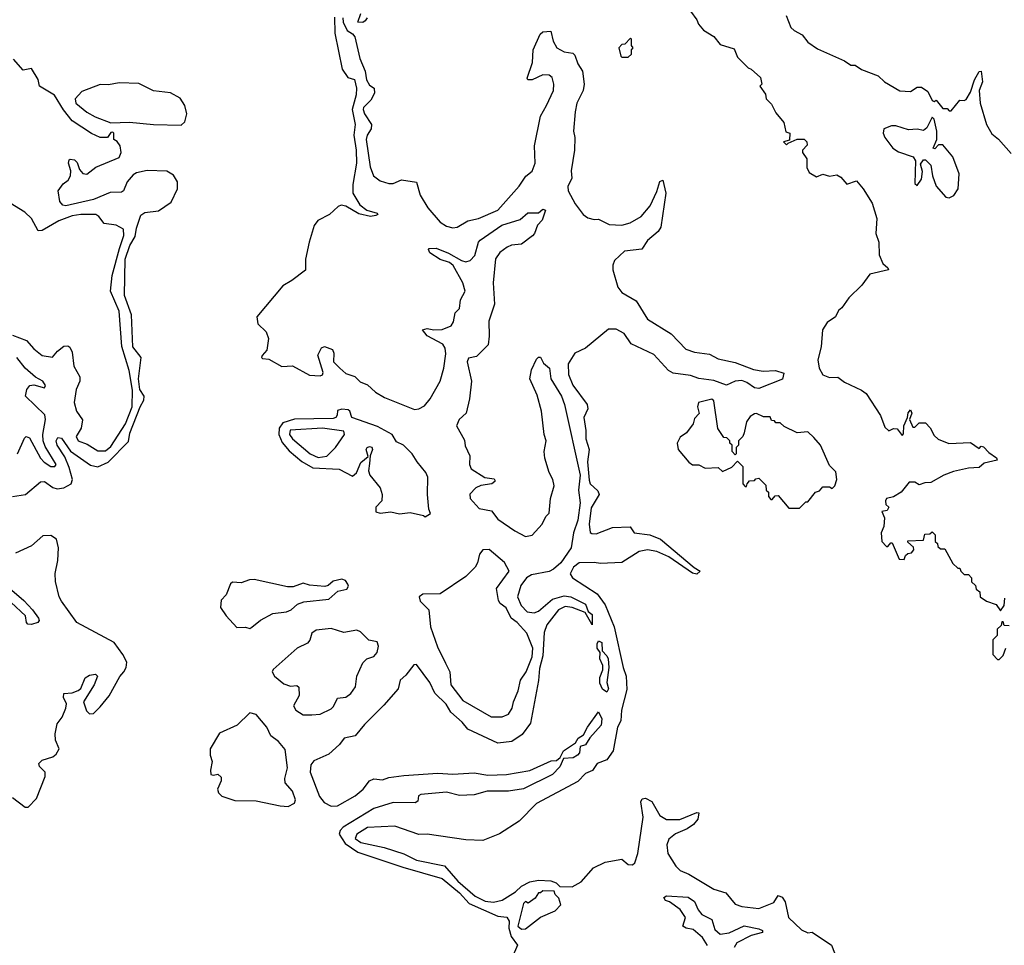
# Model space of a CAD drawing. Extents: x 2472589 to 2662339, y 701009 to 849030.
# Tile 292 of 406: x 2550379 to 2554983, y 785585 to 789916. Entities that reach past the tile are written whole.
import ezdxf

# ---------------------------------------------------------------- set-up
doc = ezdxf.new("R2010")
doc.units = 0

msp = doc.modelspace()

# ---------------------------------------------------------------- linework, layer by layer
at = {"layer": '0CON05XD'}
for points in [[(2551852, 789928), (2551853.3, 789853.3), (2551887.3, 789685), (2551913.3, 789645), (2551945, 789636), (2551954.4, 789595), (2551953.1, 789565), (2551934.5, 789495), (2551947.7, 789425), (2551941.9, 789375), (2551953.3, 789305), (2551953.6, 789245), (2551936.9, 789145), (2551937.5, 789105), (2551970.2, 789050.2), (2552002.5, 789025)], [(2551890.4, 789925), (2551892.1, 789905), (2551910, 789865), (2551935, 789850), (2551945.8, 789835.8), (2551969.1, 789735), (2551994.7, 789675), (2552001.1, 789635), (2552015, 789610), (2552037.1, 789595), (2552038.4, 789571.6), (2552020.8, 789539.2), (2551987.1, 789505), (2551984.7, 789495), (2551991.2, 789475), (2552024.6, 789425), (2552022.7, 789405), (2552003.8, 789375), (2551998.8, 789355), (2552017.9, 789227.9), (2552033.8, 789185), (2552065, 789161.2), (2552105, 789150), (2552125, 789150), (2552165, 789166.7), (2552235, 789156.2), (2552251.4, 789095), (2552287.1, 789035), (2552345, 788968.1), (2552375, 788949.4), (2552405, 788941.4), (2552425, 788944.4), (2552474.6, 788975.4), (2552523.8, 788986.2), (2552615, 789024.7), (2552715, 789136.9), (2552746.6, 789183.4), (2552775, 789206.9), (2552790, 789245), (2552786.2, 789325), (2552814.5, 789465), (2552841.9, 789515), (2552874.6, 789585), (2552876.9, 789615), (2552868.6, 789645), (2552855, 789655.8), (2552825, 789658), (2552775, 789634.2), (2552755, 789633.8), (2552751.7, 789641.7), (2552776.7, 789715), (2552780.5, 789775), (2552812.2, 789847.8), (2552825, 789858.6), (2552862.5, 789862.5), (2552873.3, 789815), (2552890, 789785), (2552925, 789766), (2552965, 789758.6), (2552975, 789749.2), (2552989.3, 789709.3), (2553010, 789675), (2553018.9, 789615), (2553013.2, 789585), (2552984, 789525), (2552976.1, 789485), (2552968.5, 789395), (2552975.6, 789365), (2552973.6, 789305), (2552958.5, 789208.5), (2552960.6, 789175), (2552942.9, 789135), (2552944.3, 789115), (2552976.2, 789055), (2553014.5, 789005), (2553035, 788989.5), (2553065, 788980.6), (2553085, 788983.1), (2553135, 788957.9), (2553195, 788953.9), (2553234.2, 788965), (2553284.7, 788995.3), (2553326.5, 789045), (2553358.6, 789111.4), (2553371.7, 789158.3), (2553386.7, 789165), (2553400.5, 789105), (2553376.4, 788945), (2553365, 788924.5), (2553315, 788882.9), (2553288.4, 788841.6), (2553206.9, 788833.1), (2553160.8, 788789.2), (2553152, 788768), (2553153.2, 788745), (2553176.4, 788665), (2553195, 788639.4), (2553261.2, 788601.2), (2553314.8, 788514.8), (2553425.6, 788445.6), (2553493.6, 788373.6), (2553535, 788359.6), (2553605, 788350.9), (2553645, 788329.5), (2553725, 788312.5), (2553809.5, 788279.5), (2553855, 788272.1), (2553913.8, 788273.8), (2553952.5, 788262.5), (2553945.5, 788234.5), (2553835, 788190.8), (2553815, 788193.8), (2553779.1, 788219.1), (2553755, 788227.7), (2553724.7, 788225.3), (2553684.2, 788205.8), (2553625, 788228.5), (2553555, 788236.5), (2553515, 788250.7), (2553435, 788262.2), (2553412.7, 788275), (2553345, 788348.9), (2553238.7, 788398.7), (2553205, 788448.4), (2553167.4, 788467.4), (2553132.3, 788467.7), (2553025, 788378.5), (2552974.4, 788355), (2552943.2, 788305), (2552945.3, 788255.3), (2552965, 788205.7), (2553032.2, 788115), (2553035.7, 788095), (2553017.5, 788055), (2553026.1, 787993.9), (2553026.2, 787955), (2553042.7, 787905), (2553033.5, 787846.5), (2553041.3, 787761.3), (2553046.8, 787745), (2553082.1, 787712.1), (2553088.8, 787695), (2553052, 787632), (2553041.8, 787555), (2553047.2, 787517.2), (2553055, 787511.1), (2553075, 787510.4), (2553150.8, 787539.2), (2553233.3, 787543.3), (2553252.5, 787515), (2553325, 787505.5), (2553375.2, 787485.2), (2553532.3, 787352.3), (2553561.2, 787335), (2553545, 787321.5), (2553525, 787326.5), (2553415, 787402.4), (2553357.7, 787427.7), (2553315, 787435.9), (2553275, 787427.6), (2553195, 787376.9), (2553095, 787371.9), (2553065.8, 787375.8), (2552995, 787374.7), (2552968.5, 787355), (2552952.9, 787322.9), (2552963.3, 787305), (2553078.8, 787228.8), (2553117.4, 787177.4), (2553158.8, 787075), (2553200.9, 786885), (2553215.3, 786845), (2553217.6, 786782.4), (2553193.8, 786685), (2553189.3, 786635), (2553174.7, 786605), (2553153.8, 786495), (2553125, 786453.3), (2553078.8, 786435), (2553057.7, 786402.3), (2553025, 786388.5), (2552989.2, 786350.8), (2552795, 786248.8), (2552714.3, 786165.7)], [(2552003.3, 789925), (2551995, 789910), (2551983, 789903), (2551960, 789905), (2551974.4, 789945)], [(2553516.4, 789956.4), (2553545.9, 789915.9), (2553552.5, 789895), (2553577, 789867), (2553625, 789837.5), (2553655, 789800), (2553719.3, 789779.3), (2553735, 789740), (2553785, 789690), (2553800, 789685), (2553842.5, 789645), (2553850, 789615), (2553840, 789605), (2553867, 789567), (2553870, 789545), (2553895, 789520), (2553915, 789480), (2553952.5, 789435), (2553961.7, 789391.7), (2553980, 789385), (2553978.3, 789351.7), (2553950, 789345), (2553965, 789330), (2553971.7, 789338.3), (2554015, 789357.5), (2554047, 789357), (2554060, 789345), (2554061.7, 789328.3), (2554040, 789305), (2554040, 789295), (2554060, 789265), (2554060, 789225), (2554070.7, 789200.7), (2554105, 789180), (2554135, 789192.5), (2554165, 789183.3), (2554199.3, 789189.3), (2554219.3, 789179.3), (2554247, 789147), (2554291.7, 789161.7), (2554322.5, 789125), (2554365, 789057.5), (2554387.5, 788985), (2554382.9, 788915), (2554395.7, 788875), (2554397.8, 788815), (2554414.4, 788774.4), (2554438, 788755), (2554441.2, 788745), (2554354.2, 788725.8), (2554316.4, 788673.6), (2554256.7, 788615), (2554223, 788567), (2554207.5, 788555), (2554193.9, 788526.1), (2554155, 788498.8), (2554132.5, 788465), (2554126, 788385), (2554111.2, 788325), (2554118, 788285), (2554133.8, 788255), (2554165, 788241.2), (2554205, 788243.3), (2554235, 788220), (2554315, 788182.5), (2554336.4, 788166.4), (2554403.6, 788063.6), (2554425, 788010), (2554443, 787993), (2554465, 788002.5), (2554481.7, 788001.7), (2554505, 787970), (2554511.7, 787978.3), (2554512.5, 788015), (2554530, 788055), (2554533, 788077), (2554545, 788090), (2554550, 788075), (2554540, 788045), (2554555, 788010), (2554565, 788010), (2554585, 788030), (2554615, 788030), (2554637, 788007), (2554655, 787970), (2554673, 787953), (2554723.6, 787933.6), (2554825, 787937.5), (2554865, 787910), (2554875, 787920), (2554885, 787917.5), (2554910.7, 787890.7), (2554946.4, 787866.4), (2554950, 787855), (2554888.3, 787841.7), (2554865, 787820), (2554815, 787817.5), (2554745, 787802.5), (2554700, 787785), (2554639.3, 787750.7), (2554610.7, 787749.3), (2554585, 787740), (2554565, 787752.5), (2554538.3, 787751.7), (2554500, 787705), (2554465, 787683.3), (2554432.5, 787675), (2554426.7, 787665), (2554428.3, 787648.3), (2554442.5, 787635), (2554435, 787620), (2554410, 787615), (2554422.5, 787585), (2554420, 787545), (2554407.5, 787515), (2554410, 787475), (2554431.7, 787451.7), (2554438.3, 787451.7)], [(2553962.5, 789935), (2553985, 789880), (2554000, 789865), (2554037.5, 789845), (2554065, 789810), (2554109.3, 789779.3), (2554235, 789723.3), (2554265, 789702.5), (2554285, 789702.5), (2554315, 789682.5), (2554393.6, 789653.6), (2554422.5, 789625), (2554495, 789582.5), (2554545, 789580), (2554575, 789600), (2554595, 789600), (2554625, 789580), (2554645, 789537.5), (2554655, 789532.5), (2554665, 789540), (2554695, 789500), (2554715, 789500), (2554725, 789490), (2554735, 789490), (2554775, 789540), (2554795, 789537.5), (2554805, 789542.5), (2554825, 789577.5), (2554843.6, 789635), (2554865, 789674), (2554875, 789675.8), (2554880.6, 789625), (2554865.7, 789585), (2554870, 789525), (2554900, 789425), (2554925, 789382.5), (2554956.4, 789356.4), (2555015, 789290)], [(2553225, 789740), (2553240, 789755), (2553240, 789775), (2553247.5, 789785), (2553240, 789795), (2553240, 789825), (2553235, 789830), (2553208.3, 789801.7), (2553195, 789800), (2553180, 789785), (2553190, 789745), (2553195, 789740), (2553225, 789740)], [(2550345, 787684.3), (2550406.2, 787693.8), (2550476.8, 787753.2), (2550495, 787754.4), (2550535, 787726.9), (2550555, 787721.1), (2550585, 787725.7), (2550620, 787745), (2550625.8, 787765), (2550611.2, 787821.2), (2550590.2, 787870.2), (2550554.5, 787925), (2550550, 787945), (2550558.3, 787961.7), (2550575, 787957.5), (2550617.3, 787897.3), (2550711.2, 787831.2), (2550745, 787824.4), (2550793.6, 787846.4), (2550888.2, 787941.8), (2550895, 787982), (2550943.2, 788105), (2550960.4, 788135), (2550962.1, 788155), (2550940.7, 788185), (2550934.1, 788235), (2550946.7, 788335), (2550908.9, 788385), (2550902.8, 788535), (2550869.2, 788625), (2550871.9, 788795), (2550895, 788860), (2550918.9, 788901.1), (2550925, 788941.2), (2550945, 789002), (2550965, 789013.1), (2551028.5, 789021.5), (2551087.5, 789062.5), (2551117.3, 789125), (2551116.5, 789156.5), (2551097.9, 789187.9), (2551067.2, 789207.2), (2550975, 789210.5), (2550925, 789200), (2550909.5, 789190.5), (2550882.4, 789157.6), (2550864.4, 789115.6), (2550855, 789109.4), (2550802.3, 789107.7), (2550724.5, 789074.5), (2550595, 789045.6), (2550581.2, 789048.8), (2550567.5, 789065), (2550560, 789115), (2550582.4, 789147.6), (2550606, 789165), (2550617.1, 789185), (2550618.9, 789208.9), (2550607.5, 789245), (2550610.3, 789259.7), (2550616.1, 789263.9), (2550635, 789260), (2550647.6, 789247.6), (2550658.8, 789215), (2550675, 789196.7), (2550693.9, 789193.9), (2550735, 789226), (2550845, 789271.2), (2550854.3, 789295), (2550848.6, 789325), (2550835, 789346.7), (2550820, 789355), (2550820, 789385), (2550815, 789390), (2550805, 789387.5), (2550790, 789365), (2550755, 789364.4), (2550715, 789383.1), (2550625, 789442.5), (2550583.9, 789493.9), (2550542.5, 789562.5), (2550471.4, 789605), (2550465.6, 789635.6), (2550435, 789687.5), (2550395, 789679.4), (2550350.6, 789730.6)], [(2551135, 789423.1), (2551151.5, 789438.5), (2551160.9, 789475), (2551151.5, 789515), (2551129.1, 789549.1), (2551085, 789573.3), (2551005, 789582.5), (2550936.6, 789616.6), (2550845, 789620.9), (2550795, 789611.5), (2550755, 789613.1), (2550670.4, 789579.6), (2550639.2, 789545), (2550642, 789525), (2550693.4, 789483.4), (2550732, 789462), (2550805, 789434), (2550893.2, 789436.8), (2551005, 789425.6), (2551135, 789423.1)], [(2554725, 789082.5), (2554746.4, 789093.6), (2554767.5, 789125), (2554772.5, 789195), (2554742.5, 789275), (2554695, 789330), (2554675, 789330), (2554658.3, 789311.7), (2554650, 789315), (2554667.5, 789355), (2554666.7, 789395), (2554655, 789450), (2554645, 789460), (2554620.7, 789409.3), (2554605, 789397.5), (2554575, 789403.3), (2554535, 789401.2), (2554475, 789418.8), (2554455, 789418.8), (2554420, 789405), (2554416.2, 789385), (2554424.2, 789365), (2554461.2, 789315), (2554488.3, 789298.3), (2554557.5, 789275), (2554567.5, 789255), (2554565, 789150), (2554575, 789140), (2554595, 789170), (2554600, 789205), (2554590.7, 789239.3), (2554605, 789260), (2554615, 789260), (2554640, 789235), (2554646.7, 789185), (2554665, 789137.5), (2554710, 789085), (2554725, 789082.5)], [(2550345, 788440.5), (2550411.9, 788415), (2550445, 788375.5), (2550485, 788345.4), (2550533.4, 788336.6), (2550555.6, 788365), (2550585, 788388), (2550605, 788390), (2550614, 788384), (2550625, 788360), (2550632.5, 788295), (2550660, 788245), (2550661.2, 788225), (2550644, 788185), (2550633.6, 788125), (2550644.2, 788085), (2550673, 788043), (2550667.5, 788005), (2550643.5, 787965), (2550652.5, 787945), (2550695, 787930.6), (2550745, 787898), (2550781.1, 787898.9), (2550805, 787919.5), (2550874.7, 788025), (2550904.8, 788105), (2550907, 788183), (2550891.6, 788275), (2550857.1, 788387.1), (2550845, 788552.5), (2550804, 788645), (2550811.3, 788718.7), (2550845.8, 788845), (2550866.2, 788906.2), (2550865.3, 788935.3), (2550830, 788955), (2550775, 788962.7), (2550749.5, 788995), (2550735, 789003.9), (2550665, 789005.2), (2550625, 788998.3), (2550562.5, 788975), (2550485, 788930), (2550465, 788928), (2550435, 788985.5), (2550402.7, 789015), (2550335, 789057.2)], [(2552002.5, 789025), (2552050.7, 789010.7), (2552053.3, 789005), (2552045, 789000), (2552020, 788995), (2551965, 789008.2), (2551905, 789042.7), (2551882.3, 789047.7), (2551868.2, 789041.8), (2551828.1, 789005), (2551773.2, 788976.8), (2551756.9, 788953.1), (2551733.5, 788875), (2551715.6, 788795), (2551715, 788744), (2551651.4, 788695), (2551609.3, 788670.7), (2551488.1, 788525), (2551492.2, 788492.2), (2551532, 788455), (2551542.9, 788425), (2551535, 788370), (2551512.5, 788345), (2551510, 788335), (2551515, 788330), (2551545, 788327.5), (2551605, 788293.3), (2551655, 788296.2), (2551735, 788252.5), (2551785, 788248.8), (2551795.9, 788254.1), (2551798.8, 788265), (2551773.9, 788346.1), (2551790, 788380), (2551805, 788386.2), (2551842.3, 788372.3), (2551848.8, 788355), (2551846.2, 788315), (2551876.2, 788286.2), (2551905, 788261.2), (2551946.7, 788246.7), (2551971.3, 788221.3), (2552005, 788207.1), (2552043.1, 788173.1), (2552085, 788148.9), (2552225, 788092.5), (2552245, 788094.4), (2552271.5, 788108.5), (2552298.8, 788141.2), (2552344.7, 788225.3), (2552362, 788285), (2552372, 788352), (2552368.9, 788378.9), (2552357.8, 788397.8), (2552285, 788437.5), (2552263.3, 788465), (2552285, 788470.8), (2552315, 788464.4), (2552355, 788466.7), (2552397, 788483), (2552408, 788502), (2552415.8, 788544.2), (2552436, 788565), (2552440.8, 788605), (2552462.2, 788645), (2552451.9, 788685), (2552405.5, 788765.5), (2552389.3, 788779.3), (2552345, 788794.3), (2552296.2, 788825), (2552290, 788840), (2552294.3, 788845.7), (2552326.4, 788846.4), (2552385, 788824.2), (2552445, 788788.6), (2552465, 788782.9), (2552485, 788789.2), (2552508, 788812), (2552524.3, 788875), (2552532, 788885), (2552634, 788955), (2552718.8, 788981.2), (2552755, 789012.5), (2552805, 789012.5), (2552825, 789030), (2552837.5, 789025), (2552821.7, 788978.3), (2552800, 788955), (2552786.7, 788915), (2552777.5, 788905), (2552725, 788865.8), (2552678.3, 788861.7), (2552658.5, 788851.5), (2552623.6, 788826.4), (2552603.5, 788796.5), (2552593.6, 788685), (2552600, 788585), (2552572.5, 788505), (2552574.5, 788435), (2552569.1, 788395), (2552515, 788340.8), (2552478, 788332), (2552470.8, 788315), (2552491.1, 788225), (2552482.1, 788142.1), (2552467.5, 788075), (2552434.6, 788045.4), (2552422.2, 788015), (2552458.7, 787948.7), (2552462.6, 787922.6), (2552484.4, 787875), (2552483.1, 787835), (2552490, 787815), (2552554.6, 787774.6), (2552597, 787767), (2552600.7, 787760.7), (2552601.2, 787755), (2552586.7, 787745), (2552535, 787736.7), (2552512, 787725), (2552483.9, 787696.1), (2552486.2, 787675), (2552528.3, 787628.3), (2552585, 787618.6), (2552615, 787579.2), (2552693.9, 787523.9), (2552745, 787498.5), (2552775, 787504.4), (2552822.5, 787555), (2552839.3, 787590.7), (2552855, 787607.5), (2552861.5, 787675), (2552877.9, 787735), (2552872.1, 787765), (2552855, 787798), (2552833.9, 787863.9), (2552832, 787895), (2552841.2, 787945), (2552831.5, 787975), (2552818.5, 788085), (2552799.5, 788159.5), (2552764.3, 788235), (2552771.7, 788278.3), (2552795, 788327.5), (2552805, 788337.5), (2552815, 788337.5), (2552828.8, 788308.8), (2552856.7, 788285), (2552862.5, 788235), (2552912.5, 788155), (2552926, 788115), (2553000.4, 787785), (2552991.4, 787715), (2552999.6, 787655), (2552988.2, 787575), (2552968, 787515), (2552957.5, 787445), (2552908.8, 787375), (2552875, 787345.4), (2552855, 787334.7), (2552771.9, 787318.1), (2552748.6, 787305), (2552722.1, 787267.9), (2552706.7, 787215), (2552724.5, 787174.5), (2552752.5, 787145), (2552785, 787140), (2552805, 787148.8), (2552870, 787205), (2552925, 787219.5), (2552956, 787216), (2553025, 787180.8), (2553037.5, 787147.5), (2553056.4, 787133.6), (2553056.7, 787085), (2553048.3, 787098.3), (2553022.5, 787142.5), (2552962.5, 787165), (2552930.3, 787169.7), (2552898, 787155), (2552844.4, 787085), (2552831.7, 787048.3), (2552825, 786940), (2552809.7, 786880.3), (2552805.4, 786824.6), (2552767.1, 786625), (2552729.1, 786570.9), (2552680.6, 786539.4), (2552615, 786531.4), (2552475, 786595.8), (2552448.9, 786628.9), (2552395, 786676.2), (2552373, 786713), (2552320, 786765), (2552297.1, 786815), (2552235, 786899.2), (2552221.9, 786898.1), (2552185, 786849.2), (2552158, 786825), (2552148.6, 786785), (2552082.1, 786707.9), (2551991.7, 786618.3), (2551947.5, 786565), (2551896.3, 786553.6), (2551874.4, 786525), (2551825, 786479.4), (2551755, 786448.6), (2551741.1, 786428.9), (2551737.8, 786395), (2551781.1, 786281.1), (2551803.2, 786253.2), (2551835, 786235.6), (2551865, 786237.8), (2551948, 786285), (2551985, 786315.8), (2552015, 786354.3), (2552035, 786364.3), (2552075, 786358.9), (2552105, 786370), (2552175, 786379.5), (2552335, 786391.1), (2552405, 786386.5), (2552505, 786391.9), (2552568.2, 786381.8), (2552655, 786383.5), (2552765, 786402.9), (2552865, 786448), (2552889.5, 786450.5), (2552906.4, 786463.6), (2552922, 786495), (2552978.3, 786531.7), (2552990.8, 786555), (2553015, 786569.2), (2553034, 786606), (2553085, 786677.5), (2553100.9, 786645), (2553098.1, 786615), (2553044.5, 786555.5), (2553025, 786523.8), (2553000, 786515), (2552996.2, 786486.2), (2552987.5, 786475), (2552967.6, 786462.4), (2552921.4, 786458.6), (2552905, 786420), (2552870, 786385), (2552735, 786317.5), (2552664.2, 786305.8), (2552565, 786305.6), (2552505, 786289.5), (2552435, 786285.8), (2552375, 786301.4), (2552255, 786291.2), (2552244, 786285), (2552240.7, 786259.3), (2552228.3, 786251.7), (2552125, 786252.9), (2552035, 786225.6), (2551892, 786138), (2551877.8, 786122.2), (2551873.8, 786105), (2551901, 786061), (2551960.3, 786020.3), (2552170.5, 785950.5), (2552355, 785898.1), (2552435, 785831.1), (2552480.4, 785780.4), (2552615, 785720.9), (2552656.7, 785716.7), (2552667.7, 785697.7), (2552666.8, 785665), (2552676.6, 785626.6), (2552707.3, 785585), (2552681.3, 785528.7)], [(2550368.7, 787885), (2550401.7, 787958.3), (2550410, 787965), (2550425, 787960), (2550476.7, 787865), (2550493.5, 787845), (2550525, 787824.6), (2550544.4, 787825.6), (2550550, 787835), (2550498.8, 787918.8), (2550489.3, 787945), (2550487.6, 787975), (2550500.3, 788045), (2550497.1, 788067.1), (2550407.1, 788155), (2550412, 788185), (2550427.5, 788205), (2550445, 788208), (2550495, 788192.9), (2550500.8, 788205), (2550487.5, 788225), (2550452.7, 788242.7), (2550405.5, 788285.5), (2550365.8, 788335)], [(2554025, 787630), (2554055, 787660), (2554065, 787660), (2554100, 787705), (2554118.3, 787711.7), (2554135, 787730), (2554165, 787730), (2554178.3, 787721.7), (2554190, 787735), (2554200, 787765), (2554195, 787800), (2554165, 787830), (2554123.3, 787925), (2554091.7, 787961.7), (2554065, 787987.5), (2554015, 787982.5), (2553953, 788013), (2553935, 788030), (2553915, 788030), (2553908.3, 788038.3), (2553895, 788040), (2553887.5, 788057.5), (2553857, 788057), (2553825, 788073.3), (2553815, 788071.2), (2553795, 788060), (2553777.5, 788035), (2553767, 787983), (2553760, 787965), (2553740, 787945), (2553740, 787925), (2553730, 787915), (2553730, 787885), (2553725, 787880), (2553710, 787895), (2553710, 787925), (2553700, 787935), (2553700, 787945), (2553685, 787960), (2553671.7, 787961.7), (2553643, 788003), (2553625, 788132.5), (2553615, 788140), (2553553.8, 788125), (2553548.8, 788105), (2553557, 788073), (2553535, 788050), (2553527.5, 788025), (2553496.4, 787983.6), (2553467, 787963), (2553453.3, 787935), (2553457.5, 787905), (2553507.5, 787845), (2553525, 787832.5), (2553555, 787832.5), (2553585, 787817.5), (2553645, 787820), (2553665, 787802.5), (2553708.3, 787821.7), (2553735, 787850), (2553760, 787825), (2553760, 787745), (2553771.7, 787731.7), (2553778.3, 787731.7), (2553780, 787745), (2553791.7, 787758.3), (2553815, 787760), (2553821.7, 787768.3), (2553835, 787770), (2553868.3, 787738.3), (2553870, 787715), (2553880, 787705), (2553880, 787685), (2553891.7, 787671.7), (2553898.3, 787671.7), (2553911.7, 787688.3), (2553925, 787690), (2553975, 787630), (2554025, 787630)], [(2552275, 787590), (2552300, 787605), (2552292.5, 787625), (2552285.6, 787695), (2552288, 787775), (2552277.9, 787797.9), (2552237, 787847), (2552214.2, 787885), (2552174.5, 787924.5), (2552141.3, 787941.3), (2552120.8, 787975), (2552052.5, 788012.5), (2551932, 788055), (2551922.5, 788085), (2551915, 788090), (2551885, 788093.3), (2551865, 788087.5), (2551863.8, 788065), (2551858, 788055), (2551845, 788050.4), (2551665, 788046.2), (2551609.7, 788030.2), (2551593.2, 788005), (2551590.4, 787975), (2551607.2, 787937.2), (2551638.6, 787898.6), (2551698, 787848), (2551749.5, 787819.5), (2551872.4, 787812.4), (2551935, 787780), (2551954, 787795), (2551975, 787843.3), (2552008.3, 787871.7), (2552000, 787905), (2552003.3, 787915), (2552015, 787918.8), (2552025.5, 787915.5), (2552028.8, 787905), (2552017.5, 787875), (2552015, 787840), (2552010.8, 787805), (2552015.7, 787785), (2552064, 787725), (2552074, 787695), (2552072.5, 787665), (2552044, 787635), (2552045, 787613.3), (2552065, 787606.7), (2552115, 787612.5), (2552155, 787603.8), (2552205, 787610), (2552266.7, 787596.7), (2552275, 787590)], [(2551775, 787867.7), (2551815, 787873.5), (2551855.6, 787915), (2551898, 787975), (2551895, 787990), (2551794.5, 788004.5), (2551643.3, 787995), (2551640.4, 787975), (2551654.6, 787955), (2551737.1, 787885), (2551775, 787867.7)], [(2550346.3, 786276.3), (2550405, 786230.8), (2550419.1, 786230.9), (2550457.7, 786272.3), (2550498.5, 786375), (2550498.1, 786395), (2550472, 786422), (2550469.2, 786435), (2550485, 786450.6), (2550535, 786466.9), (2550550, 786480), (2550563.3, 786505), (2550547.3, 786545), (2550545.5, 786575), (2550555, 786621.2), (2550577.3, 786652.7), (2550595.5, 786695), (2550597.8, 786715), (2550584.6, 786745), (2550585, 786763.3), (2550625, 786765.6), (2550653.3, 786776.7), (2550665, 786786.7), (2550685, 786835.8), (2550705, 786848.6), (2550733.3, 786853.3), (2550742.5, 786845), (2550726.8, 786803.2), (2550678, 786725), (2550692.1, 786682.1), (2550705, 786668.8), (2550725, 786669.2), (2550755, 786700.6), (2550798.1, 786751.9), (2550846.9, 786843.1), (2550866.7, 786865), (2550876.7, 786885), (2550879.7, 786909.7), (2550862, 786945), (2550821.2, 787001.2), (2550646.7, 787095), (2550575, 787195.6), (2550564.7, 787215), (2550546.6, 787286.6), (2550545.3, 787325), (2550557.9, 787385), (2550561.2, 787445), (2550552.1, 787485), (2550525, 787503.2), (2550488.3, 787501.7), (2550435.2, 787454.8), (2550359.7, 787420.3)], [(2554438.3, 787451.7), (2554451.7, 787468.3), (2554458.3, 787468.3), (2554491.7, 787391.7), (2554515, 787390), (2554521.7, 787408.3), (2554531.7, 787418.3), (2554548.3, 787421.7), (2554560, 787435), (2554558.3, 787448.3), (2554531.7, 787471.7), (2554531.7, 787478.3), (2554605, 787480), (2554611.7, 787508.3), (2554635, 787510), (2554645, 787520), (2554660, 787505), (2554660, 787475), (2554670, 787465), (2554671.7, 787451.7), (2554685, 787440), (2554705, 787440), (2554741.7, 787371.7), (2554765, 787350), (2554775, 787350), (2554780, 787335), (2554795, 787320), (2554815, 787320), (2554830, 787305), (2554830, 787285), (2554848.3, 787268.3), (2554851.7, 787251.7), (2554868.3, 787238.3), (2554870, 787215), (2554900, 787195), (2554945, 787180), (2554965, 787150), (2554982.5, 787175), (2554985, 787210)], [(2552583.4, 786653.4), (2552635, 786654.2), (2552665, 786666.2), (2552682.5, 786695), (2552687.5, 786725), (2552710.6, 786775), (2552721.2, 786825), (2552747.1, 786865), (2552776, 786935), (2552778, 786975), (2552750, 787045), (2552705.4, 787095.4), (2552677.1, 787115), (2552654.6, 787164.6), (2552625.8, 787185), (2552617.8, 787197.8), (2552608.6, 787255), (2552668, 787335), (2552645.9, 787375.9), (2552575, 787436.7), (2552545, 787435.7), (2552528.8, 787415), (2552519.6, 787375), (2552508.2, 787355), (2552465, 787310), (2552345, 787229.4), (2552265, 787228.2), (2552247.1, 787215), (2552251.4, 787195), (2552292.9, 787155), (2552300, 787075), (2552332.2, 786982.2), (2552370.6, 786905), (2552390.9, 786865), (2552394.4, 786804.4), (2552451.1, 786731.1), (2552583.4, 786653.4)], [(2551455, 787067.5), (2551465, 787073.3), (2551505, 787106.2), (2551562.3, 787137.7), (2551627.5, 787145), (2551648.8, 787155), (2551678, 787182), (2551707.9, 787192.1), (2551825, 787204.3), (2551867.3, 787242.7), (2551908.8, 787251.2), (2551916.2, 787265), (2551913.8, 787275), (2551902.3, 787292.3), (2551885, 787297.5), (2551845, 787289.2), (2551820.9, 787269.1), (2551805.7, 787264.3), (2551735, 787269.4), (2551705, 787280), (2551657.6, 787262.4), (2551631.7, 787261.7), (2551476.2, 787296.2), (2551454.6, 787295.4), (2551415, 787280.4), (2551375, 787284), (2551364.4, 787275.6), (2551345.3, 787224.7), (2551320.8, 787199.2), (2551317.8, 787165), (2551345, 787126), (2551395, 787072.5), (2551435, 787074.2), (2551455, 787067.5)], [(2550284.6, 787294.6), (2550398.1, 787198.1), (2550439.2, 787155), (2550468, 787115), (2550471.2, 787105), (2550463.9, 787096.1), (2550435, 787086), (2550418, 787088), (2550411.2, 787095), (2550406.8, 787126.8), (2550338.9, 787188.9)], [(2551745, 786663.3), (2551785, 786666.7), (2551835, 786691.2), (2551847, 786703), (2551865, 786741.2), (2551905, 786746), (2551927, 786763), (2551949.2, 786795), (2551956.2, 786845), (2551983.9, 786906.1), (2552002.5, 786925), (2552035, 786936.7), (2552051.2, 786955), (2552057.5, 786985), (2552050, 787005), (2552012.5, 787012.5), (2551972.3, 787052.3), (2551955, 787060), (2551895, 787048.1), (2551835, 787068.1), (2551765, 787060), (2551744.6, 787045.4), (2551736.6, 787013.4), (2551725, 786998), (2551676, 786975), (2551563.8, 786875), (2551560, 786865), (2551570, 786845), (2551615, 786809.2), (2551645, 786798), (2551675, 786800), (2551685, 786792.5), (2551685.7, 786754.3), (2551660, 786705), (2551670, 786685), (2551705, 786663.3), (2551745, 786663.3)], [(2555005, 787080), (2554981.7, 787081.7), (2554978.3, 787098.3), (2554971.7, 787098.3), (2554968.3, 787081.7), (2554950, 787065), (2554950, 787035), (2554930, 787015), (2554930, 786945), (2554951.7, 786921.7), (2554958.3, 786921.7), (2554978.3, 786941.7), (2554990, 786975)], [(2553125, 786770), (2553103.6, 786783.6), (2553092.3, 786812.3), (2553092.3, 786837.7), (2553106.4, 786873.6), (2553106.2, 786895), (2553092.2, 786925), (2553093.3, 786955), (2553080, 786975), (2553078.6, 786995), (2553085, 787010), (2553101.2, 787001.2), (2553102.5, 786962.5), (2553125, 786940), (2553130, 786925), (2553134, 786885), (2553124, 786815), (2553132, 786785), (2553125, 786770)], [(2551635, 786234.6), (2551665, 786250), (2551669.5, 786265), (2551655.5, 786305.5), (2551620.6, 786345), (2551619.5, 786365), (2551631.5, 786415), (2551621.1, 786501.1), (2551589, 786539), (2551553.5, 786565), (2551534.4, 786605), (2551485.3, 786665.3), (2551455, 786673.1), (2551395.4, 786614.6), (2551312.8, 786577.2), (2551269.4, 786505), (2551270, 786475), (2551280, 786445), (2551271.2, 786405), (2551273.3, 786385), (2551285, 786381.2), (2551306.1, 786386.1), (2551322, 786372), (2551321.4, 786355), (2551304.5, 786315), (2551308.7, 786298.7), (2551325, 786282.2), (2551385, 786263.3), (2551485, 786261.5), (2551597.1, 786237.1), (2551635, 786234.6)], [(2552714.3, 786165.7), (2552622.7, 786107.3), (2552545, 786075.5), (2552465, 786078.1), (2552285, 786105.4), (2552245, 786103.6), (2552132.8, 786142.8), (2552005, 786136.2), (2551955.8, 786105), (2551948.1, 786085), (2551975, 786065.6), (2552083, 786043), (2552175, 786012.5), (2552235, 785982.9), (2552365, 785957.1), (2552427.9, 785885), (2552509.5, 785815), (2552555, 785791.3), (2552595, 785787.1), (2552635, 785795.6), (2552697.5, 785835), (2552725, 785862.5), (2552765, 785882.5), (2552805, 785890), (2552863, 785887), (2552887, 785877), (2552905, 785860), (2552961.7, 785858.3), (2553005, 785882.5), (2553062.7, 785947.3), (2553116.1, 785973.9), (2553195, 785988.8), (2553225, 785963.3), (2553245, 785962), (2553255, 785971.2), (2553269.2, 786015), (2553294.4, 786185), (2553283.9, 786256.1), (2553290, 786270), (2553305, 786273.8), (2553335, 786257.5), (2553373, 786193), (2553403.3, 786173.3), (2553466.2, 786173.8), (2553545, 786206.1), (2553554.2, 786204.2), (2553549.6, 786175), (2553529.5, 786150.5), (2553500.6, 786129.4), (2553445, 786106.4), (2553415, 786082), (2553405.8, 786055), (2553410, 786015), (2553447.5, 785955), (2553468, 785935), (2553507.7, 785917.7), (2553625, 785848.1), (2553680.9, 785830.9), (2553725, 785777.3), (2553755, 785766.2), (2553835, 785757.7), (2553904.7, 785785.3), (2553925, 785818.6), (2553945, 785810.4), (2553958.4, 785788.4), (2553973.3, 785715), (2554035, 785657.5), (2554065, 785644), (2554085, 785646.2), (2554175.4, 785585.4), (2554206.7, 785506.7)], [(2552725, 785660.5), (2552745, 785662.5), (2552813.9, 785716.1), (2552883, 785747), (2552910, 785775), (2552900, 785805), (2552883, 785823), (2552878.3, 785838.3), (2552825, 785840), (2552815, 785830), (2552805, 785830), (2552790, 785805), (2552757, 785783), (2552745, 785790), (2552735, 785780), (2552708.5, 785675), (2552725, 785660.5)], [(2553594.7, 785584.7), (2553571.9, 785621.9), (2553528.9, 785658.9), (2553495.6, 785665.6), (2553480, 785675), (2553492.1, 785715), (2553467, 785753), (2553418.3, 785788.3), (2553398.8, 785795), (2553391.2, 785808.8), (2553404, 785816), (2553505, 785810), (2553535, 785790), (2553551.1, 785751.1), (2553568.8, 785728.8), (2553615, 785705.8), (2553629.2, 785659.2), (2553655, 785636.7), (2553696, 785644), (2553766.8, 785676.8), (2553835, 785662.5), (2553852.5, 785655), (2553852.5, 785645), (2553799.6, 785630.4), (2553732.7, 785597.3), (2553719.7, 785575)]]:
    msp.add_lwpolyline(points, dxfattribs=at)

doc.saveas('drawing.dxf')
